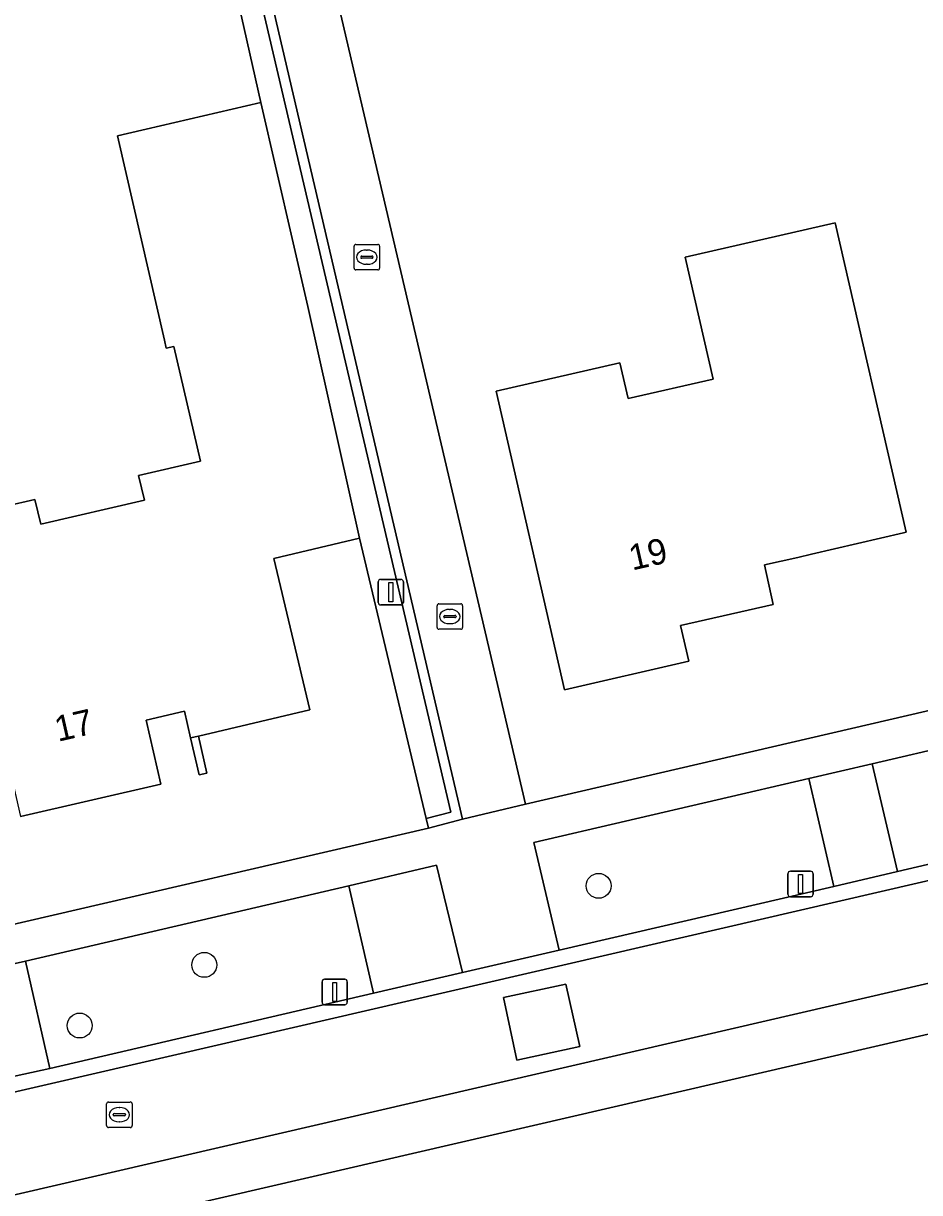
# Model space of a CAD drawing. Extents: x 156412 to 157779, y 382335 to 383768.
# Drawn here: x 156749.75 to 156784.89, y 383195.6 to 383241.47 of the extents above; entities that cross this region are included whole.
import ezdxf

# ---------------------------------------------------------------- set-up
doc = ezdxf.new("R2010")
doc.units = 0
for name, color, linetype in [('IMGEO_Berm_groen', 7, 'Continuous'), ('IMGEO_Boom', 7, 'Continuous'), ('IMGEO_Erf', 7, 'Continuous'), ('IMGEO_Groenvoorziening', 7, 'Continuous'), ('IMGEO_Hek', 7, 'Continuous'), ('IMGEO_Kolk', 7, 'Continuous'), ('IMGEO_Lichtmast', 7, 'Continuous'), ('IMGEO_Muur', 7, 'Continuous'), ('IMGEO_Pand', 7, 'Continuous'), ('IMGEO_Pand_nummerreeks', 7, 'Continuous'), ('IMGEO_Parkeervlak_open', 7, 'Continuous'), ('IMGEO_Rijbaan_lokaal_gesloten', 7, 'Continuous'), ('IMGEO_Rijbaan_lokaal_open', 7, 'Continuous'), ('IMGEO_Rioolput', 7, 'Continuous'), ('IMGEO_Voetpad_open', 7, 'Continuous')]:
    doc.layers.add(name, color=color, linetype=linetype)

msp = doc.modelspace()

# ---------------------------------------------------------------- linework, layer by layer
at = {"layer": 'IMGEO_Berm_groen'}
for points in [[(156780.542, 383211.843), (156769.762, 383209.335), (156770.751, 383205.116), (156781.525, 383207.616)], [(156762.507, 383207.637), (156749.828, 383204.685), (156750.778, 383200.476), (156763.476, 383203.428)]]:
    msp.add_lwpolyline(points, close=True, dxfattribs=at)
at = {"layer": 'IMGEO_Boom'}
for centre in [(156772.302, 383207.638), (156756.838, 383204.538), (156751.954, 383202.158)]:
    msp.add_circle(centre, 0.489, dxfattribs=at)
at = {"layer": 'IMGEO_Erf'}
for points in [[(156760.292, 383249.999), (156762.97, 383238.494), (156769.441, 383210.846), (156800.862, 383218.136), (156818.365, 383222.197), (156821.291, 383253.732)], [(156747.91, 383222.27), (156750.201, 383222.797), (156750.426, 383221.823), (156754.491, 383222.762), (156754.265, 383223.737), (156756.692, 383224.3), (156755.648, 383228.801), (156755.348, 383228.731), (156755.275, 383229.043), (156753.44, 383237.058), (156759.06, 383238.373), (156757.754, 383244.19), (156757.279, 383245.829), (156757.19, 383246.215), (156757.18, 383246.26), (156753.424, 383245.382), (156752.35, 383249.999), (156752.251, 383250.426), (156750.412, 383249.999), (156740.992, 383247.812)], [(156748.934, 383206.028), (156765.639, 383209.896), (156765.547, 383210.281), (156762.927, 383221.274), (156759.571, 383220.476), (156760.982, 383214.541), (156756.62, 383213.504), (156756.938, 383212.054), (156756.642, 383211.986), (156756.295, 383213.442), (156756.065, 383214.488), (156754.555, 383214.141), (156755.132, 383211.626), (156749.638, 383210.364)], [(156766.052, 383159.486), (156770.185, 383158.983), (156771.05, 383161.723), (156771.524, 383162.778), (156772.199, 383163.749), (156773.286, 383164.868), (156774.718, 383165.84), (156775.997, 383166.375), (156777.352, 383166.611), (156779.844, 383166.588), (156785.011, 383166.137), (156791.925, 383165.226), (156803.157, 383163.812), (156811.842, 383162.971), (156812.833, 383162.636), (156817.138, 383209.21), (156645.034, 383169.363), (156646.445, 383163.733), (156655.646, 383159.241)]]:
    msp.add_lwpolyline(points, dxfattribs=at)
for points in [[(156784.362, 383221.513), (156784.264, 383221.49), (156780.653, 383220.647), (156780.121, 383220.523), (156778.81, 383220.224), (156779.149, 383218.677), (156775.522, 383217.853), (156775.847, 383216.451), (156770.971, 383215.332), (156768.285, 383227.038), (156773.139, 383228.153), (156773.462, 383226.75), (156776.796, 383227.518), (156775.696, 383232.293), (156781.583, 383233.649)], [(156756.642, 383211.986), (156756.938, 383212.054), (156756.62, 383213.504), (156756.295, 383213.442)]]:
    msp.add_lwpolyline(points, close=True, dxfattribs=at)
at = {"layer": 'IMGEO_Groenvoorziening'}
msp.add_lwpolyline([(156765.547, 383210.281), (156766.508, 383210.53), (156758.679, 383244.003), (156757.844, 383243.81), (156757.754, 383244.19), (156759.06, 383238.373), (156760.895, 383230.358), (156762.927, 383221.274)], close=True, dxfattribs=at)
at = {"layer": 'IMGEO_Hek'}
msp.add_lwpolyline([(156762.927, 383221.274), (156765.547, 383210.281)], dxfattribs=at)
at = {"layer": 'IMGEO_Kolk'}
for p, q in [((156762.715, 383231.873), (156762.715, 383232.725)), ((156762.79, 383232.799), (156763.642, 383232.799)), ((156763.716, 383232.725), (156763.716, 383231.873)), ((156762.974, 383232.293), (156762.974, 383232.305)), ((156763.412, 383232.256), (156763.014, 383232.256)), ((156763.017, 383232.342), (156763.415, 383232.342)), ((156763.203, 383232.579), (156763.228, 383232.579)), ((156763.458, 383232.305), (156763.458, 383232.293)), ((156763.642, 383231.799), (156762.79, 383231.799)), ((156763.226, 383232.019), (156763.201, 383232.019)), ((156765.97, 383217.776), (156765.97, 383218.628)), ((156766.045, 383218.702), (156766.897, 383218.702)), ((156766.458, 383218.482), (156766.483, 383218.482)), ((156766.971, 383218.628), (156766.971, 383217.776)), ((156766.229, 383218.196), (156766.229, 383218.208)), ((156766.667, 383218.159), (156766.269, 383218.159)), ((156766.272, 383218.245), (156766.67, 383218.245)), ((156766.481, 383217.922), (156766.456, 383217.922)), ((156766.713, 383218.208), (156766.713, 383218.196)), ((156766.897, 383217.702), (156766.045, 383217.702))]:
    msp.add_line(p, q, dxfattribs=at)
for points in [[(156762.715, 383231.873), (156762.715, 383232.725)], [(156762.79, 383232.799), (156763.642, 383232.799)], [(156763.716, 383232.725), (156763.716, 383231.873)], [(156763.642, 383231.799), (156762.79, 383231.799)], [(156765.97, 383217.776), (156765.97, 383218.628)], [(156766.045, 383218.702), (156766.897, 383218.702)], [(156766.971, 383218.628), (156766.971, 383217.776)], [(156766.897, 383217.702), (156766.045, 383217.702)]]:
    msp.add_lwpolyline(points, dxfattribs=at)
for centre, radius, start, end in [((156762.792, 383232.723), 0.0765, 91.552, 178.448), ((156762.792, 383232.723), 0.0765, 91.552, 178.448), ((156763.64, 383232.723), 0.0765, 1.552, 88.448), ((156763.64, 383232.723), 0.0765, 1.552, 88.448), ((156763.014, 383232.302), 0.0403, 85.8775, 175.7526), ((156763.011, 383232.292), 0.0366, 178.938, 274.7102), ((156763.415, 383232.299), 0.043, 264.8664, 352.4533), ((156763.419, 383232.304), 0.0386, 1.7309, 96.639), ((156762.792, 383231.875), 0.0765, 181.552, 268.448), ((156762.792, 383231.875), 0.0765, 181.552, 268.448), ((156763.64, 383231.875), 0.0765, 271.552, 358.448), ((156763.64, 383231.875), 0.0765, 271.552, 358.448), ((156766.047, 383218.626), 0.0765, 91.552, 178.448), ((156766.047, 383218.626), 0.0765, 91.552, 178.448), ((156766.895, 383218.626), 0.0765, 1.552, 88.448), ((156766.895, 383218.626), 0.0765, 1.552, 88.448), ((156766.269, 383218.205), 0.0403, 85.8775, 175.7526), ((156766.266, 383218.195), 0.0366, 178.938, 274.7102), ((156766.67, 383218.202), 0.043, 264.8664, 352.4533), ((156766.674, 383218.207), 0.0386, 1.7309, 96.639), ((156766.047, 383217.778), 0.0765, 181.552, 268.448), ((156766.047, 383217.778), 0.0765, 181.552, 268.448), ((156766.895, 383217.778), 0.0765, 271.552, 358.448), ((156766.895, 383217.778), 0.0765, 271.552, 358.448)]:
    msp.add_arc(centre, radius, start, end, dxfattribs=at)
for centre, major_axis, ratio, start_param, end_param in [((156763.202, 383232.299), (-0.387, 0.002), 0.722429, 4.712389, 7.853982), ((156763.227, 383232.299), (-0.39, 0.002), 0.717154, 1.570796, 4.712389), ((156766.457, 383218.202), (-0.387, 0.002), 0.722429, 4.712389, 7.853982), ((156766.482, 383218.202), (-0.39, 0.002), 0.717154, 1.570796, 4.712389)]:
    msp.add_ellipse(centre, major_axis=major_axis, ratio=ratio, start_param=start_param, end_param=end_param, dxfattribs=at)
at = {"layer": 'IMGEO_Lichtmast'}
for p, q in [((156763.659, 383218.759), (156763.659, 383219.559)), ((156763.659, 383219.559), (156763.659, 383218.759)), ((156763.759, 383219.659), (156764.549, 383219.659)), ((156764.549, 383219.659), (156763.759, 383219.659)), ((156764.649, 383219.559), (156764.649, 383218.759)), ((156764.649, 383218.759), (156764.649, 383219.559)), ((156764.549, 383218.659), (156763.759, 383218.659)), ((156763.759, 383218.659), (156764.549, 383218.659)), ((156779.728, 383207.31), (156779.728, 383208.11)), ((156779.728, 383208.11), (156779.728, 383207.31)), ((156779.828, 383208.21), (156780.618, 383208.21)), ((156780.618, 383208.21), (156779.828, 383208.21)), ((156780.718, 383208.11), (156780.718, 383207.31)), ((156780.718, 383207.31), (156780.718, 383208.11)), ((156780.618, 383207.21), (156779.828, 383207.21)), ((156779.828, 383207.21), (156780.618, 383207.21)), ((156761.46, 383203.074), (156761.46, 383203.874)), ((156761.46, 383203.874), (156761.46, 383203.074)), ((156761.56, 383203.974), (156762.35, 383203.974)), ((156762.35, 383203.974), (156761.56, 383203.974)), ((156762.45, 383203.874), (156762.45, 383203.074)), ((156762.45, 383203.074), (156762.45, 383203.874)), ((156762.35, 383202.974), (156761.56, 383202.974)), ((156761.56, 383202.974), (156762.35, 383202.974))]:
    msp.add_line(p, q, dxfattribs=at)
for points in [[(156764.079, 383219.534), (156764.229, 383219.534), (156764.229, 383218.784), (156764.079, 383218.784), (156764.079, 383219.534)], [(156780.148, 383208.085), (156780.298, 383208.085), (156780.298, 383207.335), (156780.148, 383207.335), (156780.148, 383208.085)], [(156761.88, 383203.849), (156762.03, 383203.849), (156762.03, 383203.099), (156761.88, 383203.099), (156761.88, 383203.849)]]:
    msp.add_lwpolyline(points, dxfattribs=at)
for centre, start, end in [((156763.759, 383219.559), 90, 180), ((156763.759, 383219.559), 90, 180), ((156764.549, 383219.559), 0, 90), ((156764.549, 383219.559), 360, 90), ((156763.759, 383218.759), 180, 270), ((156763.759, 383218.759), 180, 270), ((156764.549, 383218.759), 270, 0), ((156764.549, 383218.759), 270, 0), ((156779.828, 383208.11), 90, 180), ((156779.828, 383208.11), 90, 180), ((156780.618, 383208.11), 0, 90), ((156780.618, 383208.11), 360, 90), ((156779.828, 383207.31), 180, 270), ((156779.828, 383207.31), 180, 270), ((156780.618, 383207.31), 270, 0), ((156780.618, 383207.31), 270, 0), ((156761.56, 383203.874), 90, 180), ((156761.56, 383203.874), 90, 180), ((156762.35, 383203.874), 0, 90), ((156762.35, 383203.874), 360, 90), ((156761.56, 383203.074), 180, 270), ((156761.56, 383203.074), 180, 270), ((156762.35, 383203.074), 270, 0), ((156762.35, 383203.074), 270, 0)]:
    msp.add_arc(centre, 0.1, start, end, dxfattribs=at)
at = {"layer": 'IMGEO_Muur'}
msp.add_lwpolyline([(156758.983, 383244.474), (156757.754, 383244.19), (156757.844, 383243.81), (156758.679, 383244.003), (156766.508, 383210.53), (156765.547, 383210.281), (156765.639, 383209.896), (156766.972, 383210.25)], close=True, dxfattribs=at)
at = {"layer": 'IMGEO_Pand'}
for points in [[(156756.62, 383213.504), (156760.982, 383214.541), (156759.571, 383220.476), (156762.927, 383221.274), (156760.895, 383230.358), (156759.06, 383238.373), (156753.44, 383237.058), (156755.275, 383229.043), (156755.348, 383228.731), (156755.648, 383228.801), (156756.692, 383224.3), (156754.265, 383223.737), (156754.491, 383222.762), (156750.426, 383221.823), (156750.201, 383222.797), (156747.91, 383222.27), (156748.133, 383221.295), (156747.177, 383221.075), (156749.638, 383210.364), (156755.132, 383211.626), (156754.555, 383214.141), (156756.065, 383214.488), (156756.295, 383213.442)], [(156784.362, 383221.513), (156781.583, 383233.649), (156775.696, 383232.293), (156776.796, 383227.518), (156773.462, 383226.75), (156773.139, 383228.153), (156768.285, 383227.038), (156770.971, 383215.332), (156775.847, 383216.451), (156775.522, 383217.853), (156779.149, 383218.677), (156778.81, 383220.224), (156780.121, 383220.523), (156780.653, 383220.647), (156784.264, 383221.49)]]:
    msp.add_lwpolyline(points, close=True, dxfattribs=at)
at = {"layer": 'IMGEO_Parkeervlak_open'}
for points in [[(156781.525, 383207.616), (156784.031, 383208.195), (156783.03, 383212.43), (156780.542, 383211.843)], [(156748.307, 383199.936), (156750.778, 383200.476), (156749.828, 383204.685), (156747.315, 383204.114)]]:
    msp.add_lwpolyline(points, close=True, dxfattribs=at)
at = {"layer": 'IMGEO_Rijbaan_lokaal_gesloten'}
msp.add_lwpolyline([(156838.657, 383220.734), (156826.264, 383217.377), (156822.054, 383216.381), (156821.099, 383216.155), (156817.73, 383215.358), (156801.681, 383211.646), (156751.021, 383199.928), (156734.433, 383196.086), (156729.763, 383195.017), (156730.65, 383191.175), (156820.712, 383212.034)], dxfattribs=at)
msp.add_lwpolyline([(156771.567, 383201.333), (156769.094, 383200.805), (156768.574, 383203.253), (156771.025, 383203.776)], close=True, dxfattribs=at)
at = {"layer": 'IMGEO_Rijbaan_lokaal_open'}
msp.add_lwpolyline([(156734.433, 383196.086), (156751.021, 383199.928), (156801.681, 383211.646), (156817.73, 383215.358), (156821.099, 383216.155), (156821.166, 383216.866), (156817.797, 383216.075), (156808.688, 383213.936), (156806.151, 383213.341), (156802.812, 383212.557), (156801.544, 383212.259), (156798.212, 383211.477), (156795.691, 383210.893), (156787.381, 383208.985), (156784.031, 383208.195), (156781.525, 383207.616), (156770.751, 383205.116), (156766.961, 383204.244), (156763.476, 383203.428), (156750.778, 383200.476), (156748.307, 383199.936)], dxfattribs=at)
for points in [[(156786.386, 383213.206), (156783.03, 383212.43), (156784.031, 383208.195), (156787.381, 383208.985)], [(156765.949, 383208.451), (156762.507, 383207.637), (156763.476, 383203.428), (156766.961, 383204.244)], [(156769.094, 383200.805), (156771.567, 383201.333), (156771.025, 383203.776), (156768.574, 383203.253)]]:
    msp.add_lwpolyline(points, close=True, dxfattribs=at)
at = {"layer": 'IMGEO_Rioolput'}
for p, q in [((156753.086, 383199.158), (156753.938, 383199.158)), ((156753.011, 383198.232), (156753.011, 383199.084)), ((156753.27, 383198.652), (156753.27, 383198.664)), ((156753.313, 383198.701), (156753.711, 383198.701)), ((156753.499, 383198.938), (156753.524, 383198.938)), ((156753.754, 383198.664), (156753.754, 383198.652)), ((156754.012, 383199.084), (156754.012, 383198.232)), ((156753.708, 383198.615), (156753.31, 383198.615)), ((156753.522, 383198.378), (156753.497, 383198.378)), ((156753.938, 383198.158), (156753.086, 383198.158))]:
    msp.add_line(p, q, dxfattribs=at)
for points in [[(156753.086, 383199.158), (156753.938, 383199.158)], [(156753.011, 383198.232), (156753.011, 383199.084)], [(156754.012, 383199.084), (156754.012, 383198.232)], [(156753.938, 383198.158), (156753.086, 383198.158)]]:
    msp.add_lwpolyline(points, dxfattribs=at)
for centre, radius, start, end in [((156753.088, 383199.082), 0.0765, 91.552, 178.448), ((156753.088, 383199.082), 0.0765, 91.552, 178.448), ((156753.936, 383199.082), 0.0765, 1.552, 88.448), ((156753.936, 383199.082), 0.0765, 1.552, 88.448), ((156753.31, 383198.661), 0.0403, 85.8775, 175.7526), ((156753.307, 383198.651), 0.0366, 178.938, 274.7102), ((156753.711, 383198.658), 0.043, 264.8664, 352.4533), ((156753.715, 383198.663), 0.0386, 1.7309, 96.639), ((156753.088, 383198.234), 0.0765, 181.552, 268.448), ((156753.088, 383198.234), 0.0765, 181.552, 268.448), ((156753.936, 383198.234), 0.0765, 271.552, 358.448), ((156753.936, 383198.234), 0.0765, 271.552, 358.448)]:
    msp.add_arc(centre, radius, start, end, dxfattribs=at)
for centre, major_axis, ratio, start_param, end_param in [((156753.498, 383198.658), (-0.387, 0.002), 0.722429, 4.712389, 7.853982), ((156753.523, 383198.658), (-0.39, 0.002), 0.717154, 1.570796, 4.712389)]:
    msp.add_ellipse(centre, major_axis=major_axis, ratio=ratio, start_param=start_param, end_param=end_param, dxfattribs=at)
at = {"layer": 'IMGEO_Voetpad_open'}
for points in [[(156762.97, 383238.494), (156760.292, 383249.999), (156756.463, 383266.457), (156753.99, 383265.872), (156757.704, 383250), (156758.608, 383246.138), (156757.405, 383245.859), (156757.279, 383245.829), (156757.754, 383244.19), (156758.983, 383244.474), (156766.972, 383210.25), (156769.441, 383210.846)], [(156643.447, 383168.996), (156645.034, 383169.363), (156817.138, 383209.21), (156820.529, 383209.995), (156820.712, 383212.034), (156730.65, 383191.175), (156622.676, 383166.166), (156623.023, 383164.267)]]:
    msp.add_lwpolyline(points, close=True, dxfattribs=at)
for points in [[(156800.862, 383218.136), (156769.441, 383210.846), (156766.972, 383210.25), (156765.639, 383209.896), (156748.934, 383206.028)], [(156747.315, 383204.114), (156749.828, 383204.685), (156762.507, 383207.637), (156765.949, 383208.451), (156766.961, 383204.244), (156770.751, 383205.116), (156769.762, 383209.335), (156780.542, 383211.843), (156783.03, 383212.43), (156786.386, 383213.206)]]:
    msp.add_lwpolyline(points, dxfattribs=at)

# ---------------------------------------------------------------- texts
at = {"layer": 'IMGEO_Pand_nummerreeks'}
for s, rotation, p in [('19', 12.7995, (156773.622, 383220.005)), ('17', 12.9367, (156751.104, 383213.286))]:
    msp.add_text(s, height=1, rotation=rotation, dxfattribs=at).set_placement(p)

doc.saveas('drawing.dxf')
